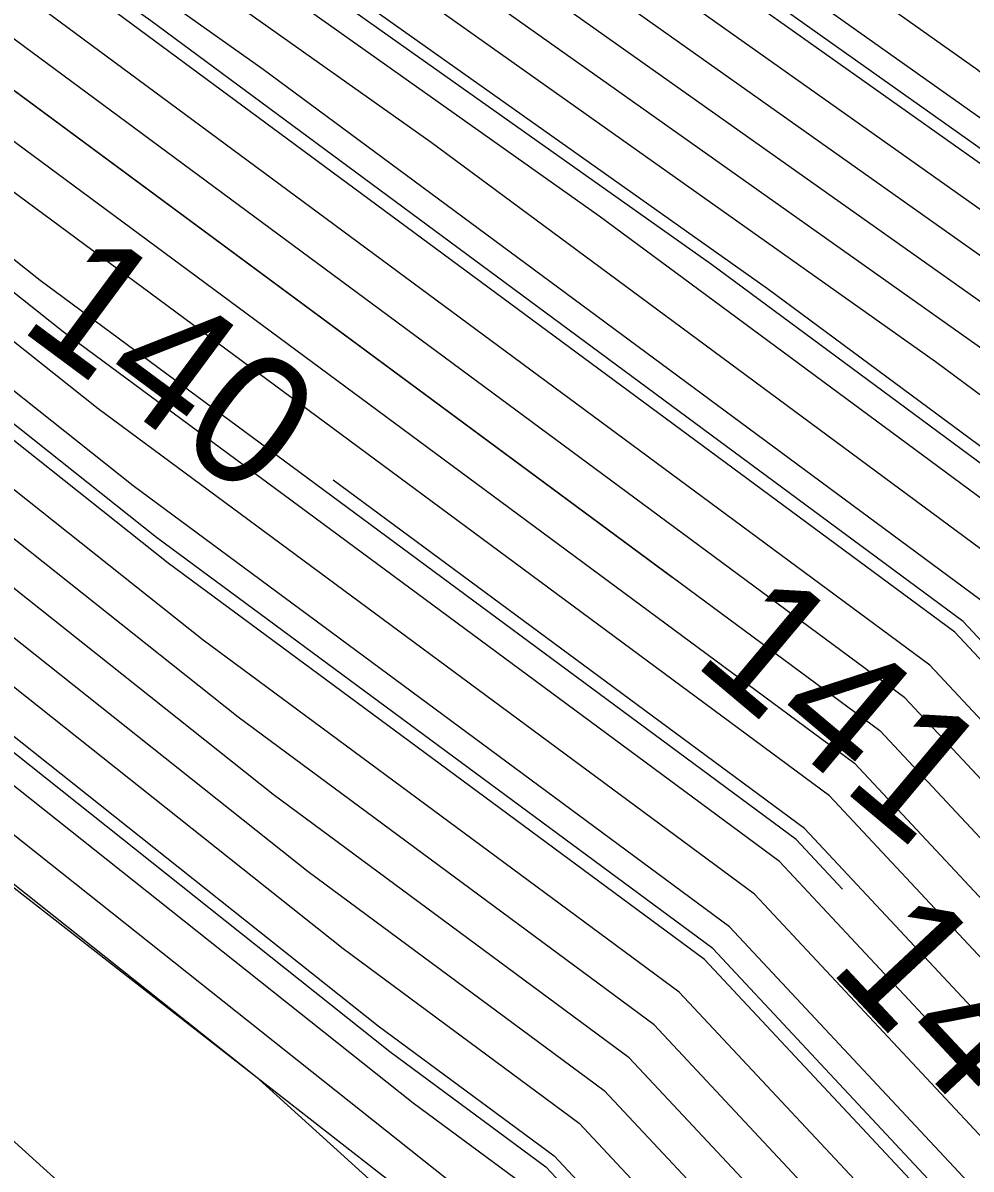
# Model space of a CAD drawing. Extents: x 2354170 to 2357230, y 866100 to 868290.
# Drawn here: x 2355262.37 to 2355276.88, y 867370.56 to 867388.09 of the extents above; entities that cross this region are included whole.
import ezdxf

# ---------------------------------------------------------------- set-up
doc = ezdxf.new("R2010")
doc.units = 0
for name, color, linetype in [('Default', 7, 'Continuous'), ('DTM Contours Major', 7, 'Continuous'), ('DTM Contours Major Text', 7, 'Continuous'), ('DTM Contours Minor', 7, 'Continuous'), ('DTM Contours Minor Text', 7, 'Continuous'), ('PH Exist DTM Breakline', 7, 'Continuous')]:
    doc.layers.add(name, color=color, linetype=linetype)

msp = doc.modelspace()

# ---------------------------------------------------------------- linework, layer by layer
at = {"layer": 'Default'}
for points in [[(2355286.118, 867377.057), (2355281.049, 867382.472), (2355280.748, 867383.863), (2355279.301, 867384.072), (2355277.632, 867385.503), (2355267.26, 867392.846), (2355262.66, 867395.765), (2355259.502, 867397.734), (2355253.147, 867401.292), (2355248.447, 867403.979), (2355242.248, 867407.484), (2355233.065, 867412.89), (2355228.351, 867415.485), (2355207.68, 867428.08), (2355206.162, 867429.005), (2355204.245, 867430.13), (2355202.852, 867430.831)], [(2355208.097, 867429.239), (2355230.18, 867415.783), (2355233.624, 867413.888), (2355243.429, 867408.115), (2355248.272, 867405.376), (2355251.945, 867403.277), (2355259.419, 867399.092), (2355263.132, 867396.777), (2355268.543, 867393.344), (2355276.981, 867387.37), (2355279.487, 867385.222), (2355281.659, 867384.909), (2355282.111, 867382.82), (2355289.299, 867375.141), (2355291.837, 867373.135), (2355293.715, 867371.224), (2355295.515, 867368.904), (2355303.831, 867358.661), (2355307.557, 867352.771)], [(2355207.889, 867428.659), (2355229.266, 867415.634), (2355233.345, 867413.389), (2355242.838, 867407.799), (2355248.36, 867404.678), (2355252.546, 867402.284), (2355259.461, 867398.413), (2355262.896, 867396.271), (2355267.901, 867393.095), (2355277.306, 867386.436), (2355279.394, 867384.647), (2355281.204, 867384.386), (2355281.58, 867382.646), (2355289.413, 867374.278), (2355291.524, 867372.61), (2355293.085, 867371.02), (2355294.583, 867369.091), (2355303.554, 867358.04), (2355307.012, 867352.573)], [(2355305.924, 867352.178), (2355303.001, 867356.799), (2355292.717, 867369.465), (2355291.826, 867370.613), (2355290.897, 867371.559), (2355289.64, 867372.553), (2355280.518, 867382.298), (2355280.293, 867383.341), (2355279.208, 867383.497), (2355277.957, 867384.57), (2355266.619, 867392.597), (2355262.423, 867395.258), (2355259.544, 867397.054), (2355253.748, 867400.299), (2355248.534, 867403.28), (2355241.658, 867407.168), (2355232.786, 867412.391), (2355227.436, 867415.336), (2355207.471, 867427.5)], [(2355305.38, 867351.98), (2355302.724, 867356.178), (2355291.785, 867369.652), (2355291.197, 867370.41), (2355290.583, 867371.034), (2355289.754, 867371.69), (2355279.987, 867382.124), (2355279.837, 867382.818), (2355279.115, 867382.922), (2355278.282, 867383.636), (2355265.977, 867392.347), (2355262.187, 867394.752), (2355259.586, 867396.375), (2355254.349, 867399.306), (2355248.621, 867402.581), (2355241.068, 867406.852), (2355232.507, 867411.892), (2355226.522, 867415.186), (2355207.263, 867426.921)], [(2355306.814, 867329.532), (2355304.091, 867335.365), (2355299.954, 867349.931), (2355299.925, 867350.006), (2355289.127, 867363.131), (2355283.332, 867369.784), (2355275.862, 867377.77), (2355260.316, 867389.261), (2355259.672, 867389.773), (2355259.654, 867389.783), (2355249.493, 867395.592), (2355235.164, 867403.694), (2355229.714, 867406.903), (2355217.375, 867413.694), (2355205.176, 867421.127), (2355204.281, 867421.673), (2355196.087, 867426.481)], [(2355194.728, 867425.873), (2355203.967, 867420.451), (2355204.759, 867419.968), (2355215.546, 867413.395), (2355229.155, 867405.905), (2355233.984, 867403.062), (2355249.667, 867394.194), (2355258.653, 867389.057), (2355258.727, 867389.015), (2355261.386, 867386.903), (2355275.096, 867376.769), (2355281.684, 867369.726), (2355288.916, 867361.423), (2355298.503, 867349.771), (2355299.346, 867347.54), (2355303.04, 867334.535), (2355305.472, 867329.327), (2355306.138, 867327.003), (2355307.428, 867319.909), (2355309.032, 867310.676), (2355309.288, 867309.033), (2355309.726, 867299.906), (2355310.819, 867287.141), (2355311.856, 867273.989)], [(2355307.099, 867342.891), (2355304.291, 867351.584), (2355302.17, 867354.937), (2355290.048, 867369.868), (2355289.969, 867369.965), (2355289.926, 867370.013), (2355278.926, 867381.773), (2355278.907, 867381.787), (2355264.695, 867391.849), (2355261.714, 867393.74), (2355259.669, 867395.016), (2355255.551, 867397.321), (2355248.796, 867401.183), (2355239.887, 867406.22), (2355231.948, 867410.894), (2355224.692, 867414.888), (2355206.845, 867425.762)], [(2355311.297, 867273.574), (2355310.188, 867287.632), (2355309.159, 867299.659), (2355308.746, 867308.258), (2355308.288, 867311.199), (2355306.779, 867319.882), (2355305.566, 867326.554), (2355304.8, 867329.224), (2355302.515, 867334.12), (2355299.043, 867346.344), (2355297.792, 867349.653), (2355288.811, 867360.569), (2355280.86, 867369.697), (2355274.713, 867376.269), (2355261.921, 867385.724), (2355258.255, 867388.636), (2355258.152, 867388.695), (2355249.755, 867393.495), (2355233.393, 867402.746), (2355228.876, 867405.406), (2355214.632, 867413.246), (2355204.551, 867419.389), (2355203.81, 867419.84), (2355194.048, 867425.569)], [(2355306.201, 867343.789), (2355303.747, 867351.386), (2355301.893, 867354.316), (2355291.3, 867367.364), (2355289.863, 867369.111), (2355289.102, 867369.985), (2355278.543, 867381.273), (2355276.335, 867382.905), (2355264.054, 867391.6), (2355261.478, 867393.234), (2355259.71, 867394.337), (2355256.152, 867396.329), (2355248.883, 867400.484), (2355239.297, 867405.904), (2355231.669, 867410.395), (2355223.778, 867414.739), (2355206.637, 867425.183)], [(2355310.179, 867272.744), (2355308.928, 867288.613), (2355308.025, 867299.165), (2355307.663, 867306.709), (2355306.8, 867312.243), (2355305.482, 867319.828), (2355304.422, 867325.656), (2355303.458, 867329.019), (2355301.464, 867333.29), (2355298.436, 867343.953), (2355296.369, 867349.418), (2355288.6, 867358.86), (2355279.211, 867369.64), (2355273.947, 867375.268), (2355262.991, 867383.366), (2355257.31, 867387.879), (2355257.151, 867387.969), (2355249.929, 867392.097), (2355232.213, 867402.115), (2355228.317, 867404.408), (2355212.802, 867412.948), (2355204.133, 867418.23), (2355203.497, 867418.618), (2355192.688, 867424.961)], [(2355309.62, 867272.329), (2355308.298, 867289.104), (2355307.458, 867298.918), (2355307.121, 867305.935), (2355306.055, 867312.765), (2355304.833, 867319.801), (2355303.85, 867325.207), (2355302.787, 867328.917), (2355300.939, 867332.875), (2355298.132, 867342.758), (2355295.658, 867349.3), (2355288.495, 867358.006), (2355278.387, 867369.611), (2355273.564, 867374.768), (2355263.526, 867382.188), (2355256.838, 867387.5), (2355256.65, 867387.606), (2355250.016, 867391.398), (2355231.622, 867401.799), (2355228.038, 867403.909), (2355211.888, 867412.799), (2355203.925, 867417.65), (2355203.34, 867418.007), (2355192.009, 867424.657)], [(2355309.062, 867271.915), (2355307.667, 867289.594), (2355306.89, 867298.671), (2355306.579, 867305.16), (2355305.311, 867313.288), (2355304.185, 867319.774), (2355303.278, 867324.758), (2355302.115, 867328.814), (2355300.414, 867332.46), (2355297.828, 867341.562), (2355294.947, 867349.182), (2355288.39, 867357.152), (2355277.563, 867369.583), (2355273.181, 867374.268), (2355264.061, 867381.009), (2355256.365, 867387.121), (2355256.149, 867387.243), (2355250.103, 867390.699), (2355231.032, 867401.483), (2355227.758, 867403.41), (2355210.973, 867412.649), (2355203.716, 867417.071), (2355203.183, 867417.396), (2355191.329, 867424.353)], [(2355206.22, 867424.024), (2355221.949, 867414.44), (2355231.11, 867409.398), (2355238.116, 867405.273), (2355249.057, 867399.086), (2355257.354, 867394.343), (2355259.793, 867392.978), (2355261.005, 867392.222), (2355262.771, 867391.102), (2355271.19, 867385.141), (2355277.777, 867380.272), (2355287.454, 867369.927), (2355289.653, 867367.402), (2355293.804, 867362.357), (2355301.34, 867353.075), (2355302.658, 867350.99), (2355304.404, 867345.586), (2355306.717, 867337.441)], [(2355307.944, 867271.085), (2355306.407, 867290.576), (2355305.756, 867298.177), (2355305.495, 867303.612), (2355303.823, 867314.332), (2355302.887, 867319.72), (2355302.134, 867323.86), (2355300.773, 867328.609), (2355299.363, 867331.629), (2355297.221, 867339.171), (2355293.525, 867348.947), (2355288.179, 867355.444), (2355275.914, 867369.525), (2355272.414, 867373.267), (2355265.131, 867378.651), (2355255.42, 867386.364), (2355255.148, 867386.518), (2355250.278, 867389.302), (2355229.851, 867400.851), (2355227.2, 867402.412), (2355209.144, 867412.351), (2355203.299, 867415.912), (2355202.87, 867416.174), (2355189.969, 867423.745)], [(2355307.385, 867270.67), (2355305.776, 867291.066), (2355305.189, 867297.93), (2355304.953, 867302.837), (2355303.079, 867314.855), (2355302.239, 867319.693), (2355301.562, 867323.411), (2355300.102, 867328.507), (2355298.838, 867331.214), (2355296.917, 867337.975), (2355292.814, 867348.829), (2355288.074, 867354.59), (2355275.09, 867369.497), (2355272.031, 867372.767), (2355265.666, 867377.472), (2355254.948, 867385.985), (2355254.647, 867386.155), (2355250.365, 867388.603), (2355229.261, 867400.535), (2355226.92, 867401.913), (2355208.229, 867412.202), (2355203.09, 867415.333), (2355202.713, 867415.563), (2355189.29, 867423.441)], [(2355306.192, 867337.025), (2355303.505, 867346.484), (2355302.114, 867350.792), (2355301.063, 867352.454), (2355295.055, 867359.854), (2355289.548, 867366.548), (2355286.629, 867369.898), (2355277.394, 867379.772), (2355268.618, 867386.259), (2355262.13, 867390.852), (2355260.769, 867391.716), (2355259.835, 867392.298), (2355257.955, 867393.351), (2355249.144, 867398.387), (2355237.526, 867404.957), (2355230.831, 867408.899), (2355221.034, 867414.291), (2355206.011, 867423.444)], [(2355187.93, 867422.833), (2355202.399, 867414.341), (2355202.673, 867414.174), (2355206.4, 867411.903), (2355226.362, 867400.916), (2355228.081, 867399.904), (2355250.539, 867387.205), (2355253.646, 867385.429), (2355254.003, 867385.227), (2355266.736, 867375.114), (2355271.265, 867371.766), (2355273.442, 867369.439), (2355287.864, 867352.881), (2355291.391, 867348.593), (2355296.31, 867335.584), (2355297.787, 867330.384), (2355298.759, 867328.302), (2355300.419, 867322.514), (2355300.941, 867319.64), (2355301.591, 867315.899), (2355303.869, 867301.288), (2355304.054, 867297.436), (2355304.516, 867292.047), (2355306.267, 867269.841)], [(2355305.667, 867336.61), (2355302.607, 867347.382), (2355301.57, 867350.594), (2355300.786, 867351.833), (2355296.307, 867357.35), (2355289.442, 867365.694), (2355285.805, 867369.87), (2355277.011, 867379.271), (2355266.046, 867387.376), (2355261.488, 867390.603), (2355260.532, 867391.21), (2355259.876, 867391.619), (2355258.556, 867392.358), (2355249.232, 867397.689), (2355236.935, 867404.641), (2355230.551, 867408.4), (2355220.119, 867414.142), (2355205.802, 867422.865)], [(2355187.25, 867422.529), (2355202.242, 867413.73), (2355202.464, 867413.595), (2355205.485, 867411.754), (2355226.083, 867400.417), (2355227.49, 867399.588), (2355250.626, 867386.506), (2355253.145, 867385.066), (2355253.531, 867384.848), (2355267.271, 867373.935), (2355270.882, 867371.266), (2355272.618, 867369.41), (2355287.758, 867352.027), (2355290.68, 867348.476), (2355296.007, 867334.389), (2355297.262, 867329.969), (2355298.088, 867328.199), (2355299.847, 867322.065), (2355300.293, 867319.613), (2355300.847, 867316.422), (2355303.328, 867300.514), (2355303.487, 867297.189), (2355303.885, 867292.538), (2355305.708, 867269.426)], [(2355307.485, 867329.634), (2355304.616, 867335.78), (2355300.81, 867349.179), (2355300.481, 867350.199), (2355300.232, 867350.592), (2355298.811, 867352.343), (2355289.232, 867363.985), (2355284.157, 867369.812), (2355276.245, 867378.271), (2355260.902, 867389.612), (2355260.206, 867390.105), (2355260.06, 867390.198), (2355259.959, 867390.26), (2355259.758, 867390.373), (2355249.406, 867396.291), (2355235.755, 867404.009), (2355229.993, 867407.402), (2355218.29, 867413.843), (2355205.385, 867421.706), (2355204.437, 867422.284)], [(2355185.891, 867421.921), (2355201.929, 867412.508), (2355202.047, 867412.436), (2355203.656, 867411.455), (2355225.524, 867399.419), (2355226.31, 867398.956), (2355250.801, 867385.108), (2355252.144, 867384.341), (2355252.586, 867384.091), (2355268.341, 867371.577), (2355270.116, 867370.265), (2355270.969, 867369.353), (2355287.548, 867350.319), (2355289.258, 867348.24), (2355295.399, 867331.997), (2355296.211, 867329.139), (2355296.746, 867327.994), (2355298.703, 867321.167), (2355298.995, 867319.559), (2355299.359, 867317.466), (2355302.244, 867298.965), (2355302.353, 867296.695), (2355302.625, 867293.519), (2355304.59, 867268.596)], [(2355185.211, 867421.617), (2355201.772, 867411.897), (2355201.838, 867411.856), (2355202.741, 867411.306), (2355225.245, 867398.92), (2355225.719, 867398.64), (2355250.888, 867384.409), (2355251.643, 867383.978), (2355252.113, 867383.712), (2355268.876, 867370.398), (2355269.733, 867369.765), (2355270.145, 867369.324), (2355287.443, 867349.465), (2355288.547, 867348.122), (2355295.096, 867330.802), (2355295.686, 867328.724), (2355296.074, 867327.892), (2355298.131, 867320.718), (2355298.347, 867319.532), (2355298.615, 867317.988), (2355301.702, 867298.19), (2355301.786, 867296.448), (2355301.994, 867294.01), (2355304.031, 867268.182)], [(2355184.531, 867421.313), (2355201.615, 867411.286), (2355201.63, 867411.277), (2355201.827, 867411.157), (2355224.965, 867398.421), (2355225.129, 867398.325), (2355250.975, 867383.71), (2355251.142, 867383.615), (2355251.641, 867383.333), (2355265.932, 867371.982), (2355269.03, 867369.176), (2355269.12, 867369.112), (2355269.313, 867368.992), (2355270.715, 867367.694), (2355287.337, 867348.61), (2355287.836, 867348.005), (2355294.792, 867329.606), (2355295.161, 867328.309), (2355295.403, 867327.789)], [(2355279.939, 867365.88), (2355276.739, 867369.554), (2355272.797, 867373.767), (2355264.596, 867379.83), (2355255.893, 867386.742), (2355255.649, 867386.881), (2355250.191, 867390.001), (2355230.442, 867401.167), (2355227.479, 867402.911), (2355210.058, 867412.5), (2355203.507, 867416.492), (2355203.026, 867416.785), (2355196.789, 867420.446)], [(2355193.706, 867418.037), (2355202.086, 867413.119), (2355202.256, 867413.015), (2355204.571, 867411.605), (2355225.803, 867399.918), (2355226.9, 867399.272), (2355250.714, 867385.807), (2355252.644, 867384.704), (2355253.058, 867384.47), (2355267.806, 867372.756), (2355270.499, 867370.765), (2355271.793, 867369.382), (2355276.871, 867363.552)], [(2355212.573, 867415.913), (2355216.461, 867413.545), (2355229.434, 867406.404), (2355234.574, 867403.378), (2355249.58, 867394.893), (2355259.153, 867389.42), (2355259.2, 867389.394), (2355260.851, 867388.082), (2355275.479, 867377.27), (2355282.508, 867369.755), (2355289.021, 867362.277), (2355292.738, 867357.76)], [(2355302.644, 867355.245), (2355302.447, 867355.557), (2355290.852, 867369.839), (2355290.567, 867370.206), (2355290.27, 867370.509), (2355289.868, 867370.827), (2355279.456, 867381.95), (2355279.381, 867382.295), (2355279.022, 867382.347), (2355278.607, 867382.703), (2355265.336, 867392.098), (2355261.951, 867394.246), (2355259.627, 867395.695), (2355254.95, 867398.314), (2355248.708, 867401.882), (2355240.477, 867406.536), (2355232.227, 867411.393), (2355225.607, 867415.037), (2355224.591, 867415.657)], [(2355303.078, 867343.461), (2355301.709, 867348.281), (2355301.025, 867350.397), (2355300.509, 867351.213), (2355297.559, 867354.847), (2355289.337, 867364.84), (2355284.981, 867369.841), (2355276.628, 867378.771), (2355263.474, 867388.494), (2355260.847, 867390.354), (2355260.296, 867390.704), (2355259.918, 867390.94), (2355259.157, 867391.366), (2355249.319, 867396.99), (2355236.345, 867404.325), (2355230.272, 867407.901), (2355229.844, 867408.137)], [(2355306.165, 867341.65), (2355305.302, 867344.687), (2355303.202, 867351.188), (2355301.616, 867353.695), (2355292.552, 867364.861), (2355289.758, 867368.256), (2355288.278, 867369.956), (2355278.16, 867380.772), (2355273.762, 867384.023), (2355263.412, 867391.351), (2355261.241, 867392.728), (2355259.752, 867393.657), (2355256.753, 867395.336), (2355248.97, 867399.785), (2355238.706, 867405.589), (2355234.801, 867407.888)], [(2355296.148, 867338.011), (2355292.103, 867348.711), (2355287.969, 867353.735), (2355274.266, 867369.468), (2355271.648, 867372.266), (2355266.201, 867376.293), (2355254.475, 867385.606), (2355254.146, 867385.792), (2355250.452, 867387.904), (2355228.671, 867400.22), (2355226.641, 867401.415), (2355223.487, 867403.151)], [(2355308.979, 867294.89), (2355308.592, 867299.412), (2355308.204, 867307.484), (2355307.544, 867311.721), (2355306.131, 867319.855), (2355304.994, 867326.105), (2355304.129, 867329.122), (2355301.99, 867333.705), (2355298.739, 867345.149), (2355297.081, 867349.535), (2355288.706, 867359.715), (2355280.036, 867369.669), (2355274.33, 867375.769), (2355267.119, 867381.099)]]:
    msp.add_lwpolyline(points, dxfattribs=at)
at = {"layer": 'DTM Contours Major'}
for points in [[(2355286.457, 867376.942), (2355281.226, 867382.53), (2355280.9, 867384.038), (2355279.332, 867384.264), (2355277.523, 867385.814), (2355267.474, 867392.929), (2355262.738, 867395.933), (2355259.489, 867397.96), (2355252.947, 867401.622), (2355248.418, 867404.212), (2355242.445, 867407.589), (2355233.158, 867413.056), (2355228.656, 867415.535), (2355207.749, 867428.273), (2355206.214, 867429.208), (2355204.471, 867430.231), (2355203.316, 867430.813)], [(2355274.912, 867374.843), (2355274.202, 867375.602), (2355262.635, 867384.152), (2355257.625, 867388.131), (2355257.484, 867388.211), (2355249.871, 867392.563), (2355232.606, 867402.325), (2355228.503, 867404.741), (2355213.412, 867413.047), (2355204.272, 867418.616), (2355203.601, 867419.025), (2355193.142, 867425.164), (2355189.739, 867426.878)]]:
    msp.add_lwpolyline(points, dxfattribs=at)
at = {"layer": 'DTM Contours Minor'}
for points in [[(2355099.996, 867480.719), (2355105.155, 867477.95), (2355112.167, 867474.108), (2355112.329, 867474.019), (2355131.239, 867463.854), (2355139.147, 867459.276), (2355150.082, 867452.522), (2355152.885, 867450.9), (2355158.937, 867448.13), (2355158.999, 867448.088), (2355168.776, 867442.325), (2355183.667, 867432.442), (2355187.76, 867430.029), (2355195.408, 867426.177), (2355204.124, 867421.062), (2355204.968, 867420.547), (2355216.461, 867413.545), (2355229.434, 867406.404), (2355234.574, 867403.378), (2355249.58, 867394.893), (2355259.153, 867389.42), (2355259.2, 867389.394), (2355260.851, 867388.082), (2355272.307, 867379.614)], [(2355280.443, 867378.028), (2355278.032, 867380.606), (2355272.905, 867384.396), (2355263.198, 867391.268), (2355261.163, 867392.559), (2355259.766, 867393.431), (2355256.953, 867395.005), (2355248.999, 867399.552), (2355238.509, 867405.483), (2355231.296, 867409.73), (2355222.558, 867414.54), (2355206.359, 867424.41), (2355205.169, 867425.135), (2355199.94, 867428.204), (2355189.27, 867433.578)], [(2355307.997, 867341.992), (2355304.835, 867351.782), (2355302.447, 867355.557), (2355290.852, 867369.839), (2355290.567, 867370.206), (2355290.27, 867370.509), (2355289.868, 867370.827), (2355279.456, 867381.95), (2355279.381, 867382.295), (2355279.022, 867382.347), (2355278.607, 867382.703), (2355265.336, 867392.098), (2355261.951, 867394.246), (2355259.627, 867395.695), (2355254.95, 867398.314), (2355248.708, 867401.882), (2355240.477, 867406.536), (2355232.227, 867411.393), (2355225.607, 867415.037), (2355207.054, 867426.341)], [(2355306.125, 867279.145), (2355305.146, 867291.557), (2355304.622, 867297.683), (2355304.411, 867302.063), (2355302.335, 867315.377), (2355301.59, 867319.667), (2355300.99, 867322.963), (2355299.431, 867328.404), (2355298.312, 867330.799), (2355296.614, 867336.78), (2355292.103, 867348.711), (2355287.969, 867353.735), (2355274.266, 867369.468), (2355271.648, 867372.266), (2355266.201, 867376.293), (2355254.475, 867385.606), (2355254.146, 867385.792), (2355250.452, 867387.904), (2355228.671, 867400.22), (2355226.641, 867401.415), (2355207.315, 867412.052), (2355202.882, 867414.753), (2355202.556, 867414.952), (2355188.785, 867423.034)], [(2355305.317, 867336.334), (2355302.008, 867347.981), (2355301.207, 867350.463), (2355300.601, 867351.42), (2355297.142, 867355.681), (2355289.372, 867365.124), (2355285.256, 867369.851), (2355276.756, 867378.938), (2355264.331, 867388.122), (2355261.061, 867390.437), (2355260.375, 867390.872), (2355259.904, 867391.166), (2355258.956, 867391.697), (2355249.29, 867397.223), (2355236.542, 867404.431), (2355230.365, 867408.067), (2355219.51, 867414.042), (2355205.663, 867422.479)], [(2355190.045, 867417.608), (2355198.794, 867410.12), (2355202.571, 867408.4), (2355224.068, 867397.727), (2355224.813, 867397.382), (2355248.093, 867383.164), (2355250.728, 867381.281), (2355251.18, 867381.002), (2355265.576, 867367.963), (2355266.561, 867367.252), (2355268.682, 867365.939), (2355284.117, 867351.658), (2355287.267, 867348.041), (2355287.362, 867347.926), (2355294.59, 867328.809), (2355294.81, 867328.032), (2355294.956, 867327.721), (2355297.178, 867319.97), (2355297.265, 867319.487), (2355297.375, 867318.859), (2355298.497, 867311.66)], [(2355308.689, 867271.638), (2355307.247, 867289.921), (2355306.512, 867298.506), (2355306.218, 867304.644), (2355304.815, 867313.636), (2355303.752, 867319.756), (2355302.897, 867324.459), (2355301.668, 867328.746), (2355300.063, 867332.183), (2355297.626, 867340.765), (2355294.473, 867349.104), (2355288.32, 867356.583), (2355277.013, 867369.564), (2355272.925, 867373.934), (2355264.418, 867380.223), (2355256.05, 867386.869), (2355255.815, 867387.001), (2355250.162, 867390.234), (2355239.564, 867396.225)], [(2355261.819, 867377.26), (2355267.985, 867372.363), (2355270.372, 867370.598), (2355271.519, 867369.372), (2355287.618, 867350.888), (2355289.732, 867348.319), (2355295.602, 867332.794), (2355296.561, 867329.416), (2355297.193, 867328.063), (2355299.084, 867321.466), (2355299.428, 867319.577), (2355299.855, 867317.118), (2355302.605, 867299.481), (2355302.731, 867296.859), (2355303.045, 867293.192), (2355304.963, 867268.873)]]:
    msp.add_lwpolyline(points, dxfattribs=at)
at = {"layer": 'PH Exist DTM Breakline'}
msp.add_lwpolyline([(2354998.987, 867523.883), (2355031.67, 867506.785), (2355063.384, 867490.232), (2355116.195, 867460.277), (2355149.553, 867441.314), (2355183.938, 867421.048), (2355201.572, 867411.115), (2355224.818, 867398.158), (2355251.509, 867383.227), (2355269.376, 867369.298), (2355287.251, 867347.908), (2355294.287, 867327.619), (2355296.523, 867319.456), (2355299.911, 867295.631), (2355302.764, 867267.241), (2355304.13, 867236.824), (2355305.048, 867209.593), (2355306.062, 867178.614), (2355306.867, 867134.639), (2355307.678, 867102.256), (2355309.303, 867062.926), (2355310.069, 867028.808), (2355310.233, 866999.689)], dxfattribs=at)

# ---------------------------------------------------------------- texts
at = {"layer": 'Default'}
msp.add_text('140', height=2, rotation=323.4618, dxfattribs=at).set_placement((2355262.283, 867383.433))
at = {"layer": 'DTM Contours Major Text'}
msp.add_text('140', height=2, rotation=313.0879, dxfattribs=at).set_placement((2355274.677, 867373.631))
at = {"layer": 'DTM Contours Minor Text'}
msp.add_text('141', height=2, rotation=319.9549, dxfattribs=at).set_placement((2355272.593, 867378.312))

doc.saveas('drawing.dxf')
